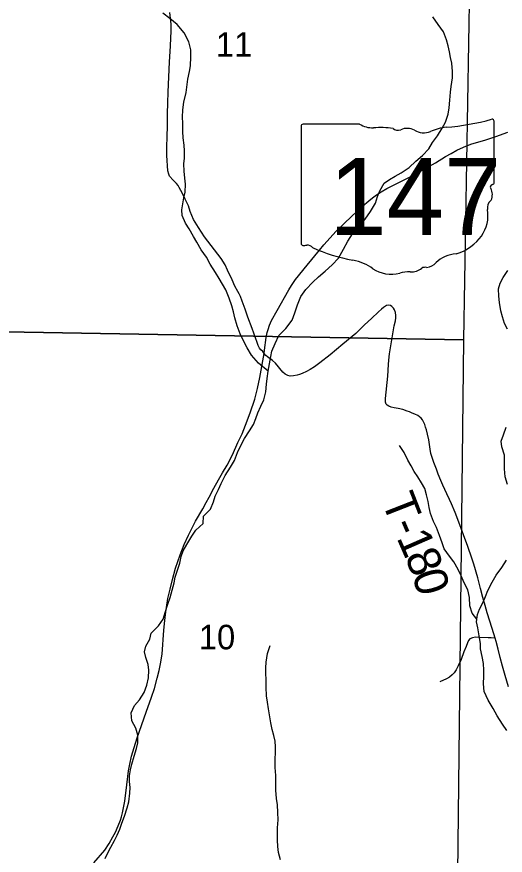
# Model space of a CAD drawing. Extents: x 0 to 191, y 0 to 55.
# Drawn here: x 188.627 to 189.462, y 51.542 to 52.974 of the extents above; entities that cross this region are included whole.
import ezdxf

# ---------------------------------------------------------------- set-up
doc = ezdxf.new("R2010")
doc.units = 0
for name, color, linetype in [('GM_X_Corporation', 7, 'Continuous'), ('GM_X_Minor_River', 7, 'Continuous'), ('GM_X_Section_Text', 7, 'Continuous'), ('GM_X_State_Location', 7, 'Continuous'), ('GM_X_State_Route', 7, 'Continuous'), ('GM_X_State_Shield', 7, 'Continuous'), ('GM_X_Township_Road', 7, 'Continuous'), ('GM_X_Township_Road_Text', 7, 'Continuous')]:
    doc.layers.add(name, color=color, linetype=linetype)

msp = doc.modelspace()

# ---------------------------------------------------------------- linework, layer by layer
at = {"layer": 'GM_X_Corporation'}
for points in [[(188.3886, 53.4572), (189.4076, 53.4357), (189.3902, 52.4217), (188.3785, 52.4395)], [(188.3785, 52.4395), (189.3902, 52.4217), (189.3789, 51.4094), (188.3652, 51.4321)]]:
    msp.add_lwpolyline(points, close=True, dxfattribs=at)
at = {"layer": 'GM_X_Minor_River'}
for points in [[(189.057, 52.3685), (189.0403, 52.3819), (189.0281, 52.3956), (189.0209, 52.4081), (189.0144, 52.4202), (189.0091, 52.4323), (189.0037, 52.446), (188.9999, 52.4593), (188.9976, 52.4695), (188.9945, 52.4798), (188.9903, 52.4931), (188.9842, 52.5071), (188.9789, 52.517), (188.9732, 52.5268), (188.9667, 52.5371), (188.9579, 52.5511), (188.9514, 52.5632), (188.9423, 52.5757), (188.9347, 52.5886), (188.929, 52.5985), (188.9217, 52.6114), (188.9156, 52.6209), (188.9099, 52.6342), (188.9091, 52.644), (188.911, 52.6539), (188.9129, 52.6646), (188.9147, 52.6741), (188.9154, 52.6877), (188.9143, 52.698), (188.9135, 52.7102), (188.9127, 52.7223), (188.9138, 52.7322), (188.9138, 52.7444), (188.913, 52.7542), (188.9114, 52.7668), (188.911, 52.7778), (188.911, 52.7919), (188.9106, 52.8021), (188.9109, 52.8147), (188.9128, 52.828), (188.9166, 52.8443), (188.9184, 52.8576), (188.9195, 52.8671), (188.9225, 52.8801), (188.924, 52.8896), (188.9247, 52.9051), (188.9247, 52.9173), (188.9213, 52.931), (188.9133, 52.9462), (188.9011, 52.9602), (188.8889, 52.9708), (188.8767, 52.9799)], [(189.0751, 52.4291), (189.0872, 52.4413), (189.0978, 52.4554), (189.1023, 52.468), (189.1068, 52.482), (189.1125, 52.4957), (189.1212, 52.5079), (189.1329, 52.5205), (189.1428, 52.5293), (189.1541, 52.5392), (189.1659, 52.5499), (189.1772, 52.5613), (189.1855, 52.5765), (189.1927, 52.5902), (189.201, 52.6032), (189.2116, 52.6157), (189.2226, 52.6279), (189.2317, 52.6412), (189.24, 52.6553), (189.2437, 52.6667), (189.2475, 52.6766), (189.2547, 52.6892), (189.2642, 52.6957), (189.2736, 52.7014), (189.2839, 52.7068), (189.2975, 52.7159), (189.3092, 52.727), (189.3206, 52.7365), (189.3312, 52.7483), (189.3376, 52.7586), (189.3463, 52.7704), (189.3542, 52.7834), (189.3599, 52.7933), (189.3644, 52.8074), (189.3659, 52.818), (189.367, 52.8309), (189.3685, 52.8446), (189.3696, 52.8545), (189.3715, 52.8693), (189.3718, 52.88), (189.3706, 52.8944), (189.3683, 52.9039), (189.3668, 52.9138), (189.3645, 52.924), (189.3614, 52.9343), (189.3561, 52.9479), (189.3473, 52.9605), (189.3382, 52.9734)], [(189.4659, 52.4402), (189.4606, 52.4501), (189.4571, 52.4615), (189.4545, 52.4714), (189.4521, 52.4858), (189.4506, 52.4964), (189.4502, 52.509), (189.4532, 52.5185), (189.4581, 52.5284), (189.4664, 52.5402)], [(188.7782, 51.5366), (188.7827, 51.5461), (188.788, 51.5556), (188.7945, 51.567), (188.799, 51.5765), (188.8031, 51.5864), (188.8069, 51.5966), (188.8111, 51.6088), (188.816, 51.6232), (188.8186, 51.6331), (188.8204, 51.6483), (188.8208, 51.6578), (188.8196, 51.6681), (188.82, 51.6779), (188.8215, 51.6878), (188.8238, 51.6973), (188.8279, 51.711), (188.8317, 51.7243), (188.8339, 51.7338), (188.8339, 51.7471), (188.8308, 51.7592), (188.8236, 51.7717), (188.8228, 51.785), (188.8285, 51.7976), (188.8368, 51.8075), (188.8447, 51.82), (188.8496, 51.8322), (188.8526, 51.8447), (188.853, 51.858), (188.8518, 51.8675), (188.8476, 51.8796), (188.8457, 51.8891), (188.848, 51.899), (188.8548, 51.9112), (188.8566, 51.921), (188.8695, 51.9336), (188.8774, 51.945), (188.8816, 51.958), (188.8854, 51.9705), (188.8891, 51.9823), (188.8929, 51.9944), (188.8959, 52.0074), (188.8981, 52.0169), (188.9012, 52.0271), (188.9061, 52.0408), (188.9083, 52.0522), (188.9117, 52.0617), (188.9177, 52.0724), (188.9264, 52.0868), (188.9332, 52.0971), (188.9457, 52.1085), (188.9465, 52.1207), (188.9582, 52.1329), (188.9631, 52.1454), (188.9665, 52.1549), (188.9718, 52.1667), (188.9763, 52.1766), (188.9835, 52.1903), (188.9926, 52.2048), (188.999, 52.2162), (189.0046, 52.2295), (189.0114, 52.2439), (189.0163, 52.2535), (189.025, 52.2664), (189.0318, 52.2774), (189.0356, 52.2877), (189.039, 52.2976), (189.0443, 52.309), (189.0492, 52.3197), (189.0526, 52.333), (189.0537, 52.3463), (189.0548, 52.3561), (189.057, 52.3687), (189.0593, 52.3808), (189.0612, 52.3934), (189.063, 52.4029), (189.0687, 52.4158), (189.0751, 52.4291)], [(189.4654, 52.1751), (189.4616, 52.188), (189.4608, 52.2017), (189.4604, 52.2123), (189.4604, 52.2249), (189.4562, 52.2393), (189.455, 52.2491), (189.4588, 52.2598), (189.4633, 52.2731)], [(189.4132, 51.9452), (189.4052, 51.9554), (189.4014, 51.9676), (189.4006, 51.982), (189.3979, 51.9949), (189.3918, 52.007), (189.3865, 52.0192), (189.3812, 52.0298), (189.3739, 52.0427), (189.3663, 52.0529), (189.3572, 52.0654), (189.3541, 52.0753), (189.3495, 52.0878), (189.3446, 52.1014), (189.3392, 52.1121), (189.3343, 52.1253), (189.332, 52.136), (189.33, 52.1458), (189.3274, 52.1576), (189.3247, 52.1682), (189.319, 52.1777), (189.3125, 52.1879), (189.3064, 52.1974), (189.3011, 52.2069), (189.2953, 52.2164), (189.2889, 52.2296), (189.2812, 52.2418)], [(189.4645, 51.7548), (189.4573, 51.7661), (189.4481, 51.7802), (189.4413, 51.7927), (189.4329, 51.8071), (189.426, 51.8215), (189.4249, 51.8348), (189.4252, 51.8477), (189.4252, 51.8579), (189.4244, 51.8697), (189.4221, 51.8814), (189.4198, 51.8943), (189.4198, 51.9038), (189.4175, 51.9167), (189.4148, 51.9304), (189.4125, 51.9403), (189.4144, 51.9528), (189.4178, 51.9623), (189.4238, 51.9741), (189.4279, 51.984), (189.4321, 51.9939), (189.4393, 52.0083), (189.4461, 52.0201), (189.4559, 52.0331), (189.4642, 52.046)], [(189.078, 51.5341), (189.0742, 51.5466), (189.073, 51.5569), (189.0726, 51.5679), (189.0729, 51.5793), (189.0729, 51.5891), (189.0737, 51.6024), (189.0732, 51.615), (189.0725, 51.6282), (189.0709, 51.6389), (189.0697, 51.6533), (189.0701, 51.6666), (189.0697, 51.6783), (189.0689, 51.692), (189.0689, 51.7057), (189.0692, 51.7178), (189.0692, 51.7273), (189.0688, 51.7368), (189.0665, 51.7463), (189.0634, 51.7569), (189.0615, 51.7679), (189.0596, 51.7785), (189.0573, 51.7918), (189.0557, 51.8032), (189.0542, 51.8142), (189.0534, 51.829), (189.0534, 51.8423), (189.0526, 51.8526), (189.0526, 51.8621), (189.0533, 51.8719), (189.0559, 51.8864), (189.0601, 51.9004)]]:
    msp.add_lwpolyline(points, dxfattribs=at)
at = {"layer": 'GM_X_State_Route'}
msp.add_lwpolyline([(188.7591, 51.5291), (188.7776, 51.5507), (188.7853, 51.562), (188.7916, 51.5734), (188.796, 51.5815), (188.8005, 51.5922), (188.8045, 51.6017), (188.8063, 51.6075), (188.8078, 51.6146), (188.8117, 51.6346), (188.8155, 51.6624), (188.8184, 51.6863), (188.8205, 51.6978), (188.8231, 51.7114), (188.8276, 51.7263), (188.8328, 51.7423), (188.8484, 51.7861), (188.8574, 51.8117), (188.8624, 51.8265), (188.8673, 51.8444), (188.8707, 51.8576), (188.8731, 51.869), (188.8754, 51.8852), (188.8785, 51.9262), (188.8804, 51.9429), (188.8819, 51.9577), (188.8855, 51.9805), (188.8891, 51.9965), (188.8931, 52.0128), (188.8986, 52.0323), (188.9066, 52.0551), (188.9132, 52.0723), (188.9209, 52.0886), (188.9329, 52.1123), (188.9449, 52.1335), (188.9509, 52.1445), (188.9558, 52.1534), (188.9642, 52.1686), (188.9721, 52.183), (188.979, 52.1948), (188.9865, 52.2082), (188.9956, 52.2258), (189.0052, 52.2465), (189.0122, 52.2615), (189.0182, 52.2765), (189.0261, 52.2971), (189.0339, 52.3209), (189.0383, 52.339), (189.0425, 52.3577), (189.0497, 52.3988), (189.0507, 52.4045), (189.0534, 52.4257), (189.0552, 52.4347), (189.0567, 52.4396), (189.0589, 52.4469), (189.0626, 52.455), (189.0719, 52.4718), (189.0919, 52.5073), (189.0966, 52.5149), (189.1037, 52.5251), (189.1232, 52.5497), (189.1442, 52.5752), (189.1518, 52.5842), (189.1732, 52.6077), (189.1997, 52.6333), (189.2076, 52.6406), (189.2179, 52.6502), (189.2289, 52.6594), (189.235, 52.6645), (189.2418, 52.6695), (189.2499, 52.6745), (189.2597, 52.6804), (189.2779, 52.6897), (189.3014, 52.7015), (189.3172, 52.7099), (189.3428, 52.7243), (189.3598, 52.7347), (189.3693, 52.7403), (189.3792, 52.7458), (189.3905, 52.7511), (189.4032, 52.756), (189.4286, 52.7637), (189.4458, 52.7692), (189.4663, 52.7763)], dxfattribs=at)
at = {"layer": 'GM_X_State_Shield'}
for p, q in [((189.4427, 52.6905), (189.4427, 52.7952)), ((189.1131, 52.7868), (189.1131, 52.5867)), ((189.2129, 52.7903), (189.1164, 52.7903)), ((189.4427, 52.6906), (189.4427, 52.6905))]:
    msp.add_line(p, q, dxfattribs=at)
for centre, major_axis, start_param, end_param in [((189.3253, 53.0631), (0.3495, 0), 4.814394, 5.042369), ((189.4391, 52.7957), (0.00367, 0), 6.141152, 7.989035), ((189.1169, 52.7872), (0.00382, 0), 1.712693, 3.28349), ((189.2359, 52.8135), (0.037, 0), 4.042523, 4.731795), ((189.2482, 52.6779), (0.133, 0), 1.404758, 1.657858), ((189.2783, 52.7883), (0.0107, 0), 3.836095, 5.185415), ((189.294, 52.7652), (0.0222, 0), 0.950623, 2.079405), ((189.3227, 52.7969), (0.0267, 0), 4.081561, 5.145723), ((189.3699, 52.7291), (0.0703, 0), 1.699011, 2.107814), ((189.4388, 52.6901), (0.00393, 0), 5.05454, 6.418171), ((189.4419, 52.6829), (0.00568, 0), 1.883978, 3.671073), ((189.4057, 52.6696), (0.0341, 0), 5.934695, 6.695948), ((189.4559, 52.6467), (0.0248, 0), 2.387724, 3.262537), ((189.3449, 52.6334), (0.0874, 0), 5.101752, 6.440018), ((189.1169, 52.5863), (0.00385, 0), 3.00124, 4.508301), ((189.1175, 52.6067), (0.0294, 0), 4.665946, 4.897461), ((189.1235, 52.5752), (0.0106, 0), 0.519207, 1.627899), ((189.2574, 52.755), (0.2524, 0), 4.195997, 4.488961), ((189.3818, 52.5305), (0.0479, 0), 1.647645, 2.488434), ((189.1821, 52.4968), (0.079, 0), 0.823519, 1.323587), ((189.3211, 52.5673), (0.0282, 0), 4.937069, 5.64225), ((189.2675, 52.5742), (0.0501, 0), 4.026481, 4.996735), ((189.2965, 52.505), (0.0412, 0), 1.495662, 1.94098), ((189.3001, 52.5592), (0.0267, 0), 4.691044, 5.507374), ((189.3243, 52.5398), (0.00752, 0), 1.147584, 2.315152)]:
    msp.add_ellipse(centre, major_axis=major_axis, ratio=0.8, start_param=start_param, end_param=end_param, dxfattribs=at)
at = {"layer": 'GM_X_Township_Road'}
for points in [[(189.4675, 51.8295), (189.4617, 51.8489), (189.457, 51.8647), (189.453, 51.8799), (189.4496, 51.8939), (189.4462, 51.9067), (189.4448, 51.9125), (189.4396, 51.929), (189.4312, 51.9557), (189.4273, 51.9685), (189.4235, 51.982), (189.4198, 51.9975), (189.4148, 52.0155), (189.4084, 52.0389), (189.4055, 52.0473), (189.3973, 52.0709), (189.3926, 52.0831), (189.3842, 52.1063), (189.3762, 52.1271), (189.3699, 52.1418), (189.3666, 52.1492), (189.362, 52.1588), (189.355, 52.1737), (189.3516, 52.182), (189.3472, 52.1926), (189.3441, 52.201), (189.3397, 52.2123), (189.3367, 52.2209), (189.3348, 52.2278), (189.3334, 52.2352), (189.3311, 52.251), (189.3292, 52.2607), (189.3272, 52.2681), (189.3258, 52.2731), (189.3242, 52.2772), (189.3205, 52.2852), (189.3179, 52.2883), (189.3154, 52.2908), (189.3124, 52.2928), (189.3075, 52.2953), (189.303, 52.297), (189.2985, 52.2989), (189.2941, 52.3004), (189.2867, 52.3029), (189.2788, 52.3048), (189.272, 52.3058), (189.267, 52.307), (189.2628, 52.3086), (189.2602, 52.3102), (189.2585, 52.3124), (189.2575, 52.3153), (189.2574, 52.3182), (189.2572, 52.3217), (189.2611, 52.3602), (189.2625, 52.3796), (189.2631, 52.3872), (189.2642, 52.3983), (189.2661, 52.412), (189.2722, 52.4457), (189.2741, 52.4543), (189.2747, 52.4596), (189.2748, 52.4634), (189.2741, 52.4686), (189.2727, 52.4731), (189.2708, 52.4763), (189.2683, 52.4787), (189.2656, 52.4807), (189.2626, 52.4814), (189.259, 52.4808), (189.2538, 52.4774), (189.2502, 52.4746), (189.2451, 52.4697), (189.2333, 52.4586), (189.2216, 52.4478), (189.2064, 52.4327), (189.1843, 52.4145), (189.1626, 52.3965), (189.1448, 52.3826), (189.136, 52.376), (189.1284, 52.3711), (189.122, 52.3677), (189.1151, 52.3645), (189.1104, 52.3627), (189.1063, 52.3614), (189.1002, 52.3603), (189.0943, 52.3602), (189.0901, 52.3612), (189.086, 52.3636), (189.0819, 52.3667), (189.0691, 52.3822), (189.0642, 52.3865), (189.0554, 52.3931), (189.0525, 52.3952), (189.0497, 52.3988), (189.0488, 52.4003), (189.0477, 52.4018), (189.0441, 52.4047), (189.0418, 52.408), (189.0398, 52.4124), (189.0377, 52.4176), (189.0292, 52.4414), (189.0223, 52.4609), (189.0174, 52.4741), (189.0126, 52.4879), (189.0096, 52.4958), (189.0073, 52.5006), (189.005, 52.5046), (189, 52.5138), (188.995, 52.5243), (188.9875, 52.5411), (188.9833, 52.5499), (188.9762, 52.561), (188.9479, 52.5976), (188.9375, 52.6135), (188.9291, 52.6275), (188.9233, 52.6408), (188.9208, 52.6508), (188.915, 52.6624), (188.9105, 52.6719), (188.9049, 52.6822), (188.9028, 52.6857), (188.9001, 52.689), (188.8943, 52.6945), (188.8884, 52.7015), (188.8869, 52.7049), (188.8855, 52.7105), (188.8834, 52.7367), (188.8834, 52.7528), (188.8841, 52.7676), (188.8849, 52.7882), (188.885, 52.8078), (188.8853, 52.8265), (188.886, 52.8448), (188.8882, 52.8965), (188.8901, 52.9234), (188.8907, 52.9376), (188.8911, 52.9482), (188.891, 52.9607), (188.889, 52.9809)], [(189.4448, 51.9125), (189.438, 51.9132), (189.4327, 51.9134), (189.4185, 51.914), (189.4108, 51.9141), (189.4056, 51.9134), (189.4015, 51.9117), (189.3991, 51.9089), (189.3971, 51.9048), (189.3948, 51.8983), (189.3913, 51.8896), (189.3864, 51.8763), (189.3815, 51.8652), (189.3778, 51.8587), (189.3745, 51.8537), (189.3709, 51.8499), (189.3665, 51.846), (189.3615, 51.843), (189.3498, 51.8382)]]:
    msp.add_lwpolyline(points, dxfattribs=at)

# ---------------------------------------------------------------- texts
at = {"layer": 'GM_X_Section_Text'}
for s, p in [('11', (188.9674, 52.9053)), ('10', (188.9382, 51.8936))]:
    msp.add_text(s, height=0.04186, rotation=0, dxfattribs=at).set_placement(p)
at = {"layer": 'GM_X_State_Location'}
for s in ['s', 'r']:
    msp.add_text(s, height=0.000189, dxfattribs=at).set_placement((189.2742, 52.6735))
msp.add_text('147', height=0.000189, rotation=0, dxfattribs=at).set_placement((189.2074, 52.6597))
at = {"layer": 'GM_X_State_Shield'}
msp.add_text('147', height=0.13184, dxfattribs=at).set_placement((189.161, 52.6008))
at = {"layer": 'GM_X_Township_Road_Text'}
for s, rotation, p in [('T', 291.3581, (189.2499, 52.1476)), ('-', 293.4444, (189.2662, 52.106)), ('1', 293.5899, (189.2756, 52.0844)), ('8', 292.3397, (189.2894, 52.0527)), ('0', 286.2985, (189.3022, 52.0218))]:
    msp.add_text(s, height=0.0568, rotation=rotation, dxfattribs=at).set_placement(p)

doc.saveas('drawing.dxf')
